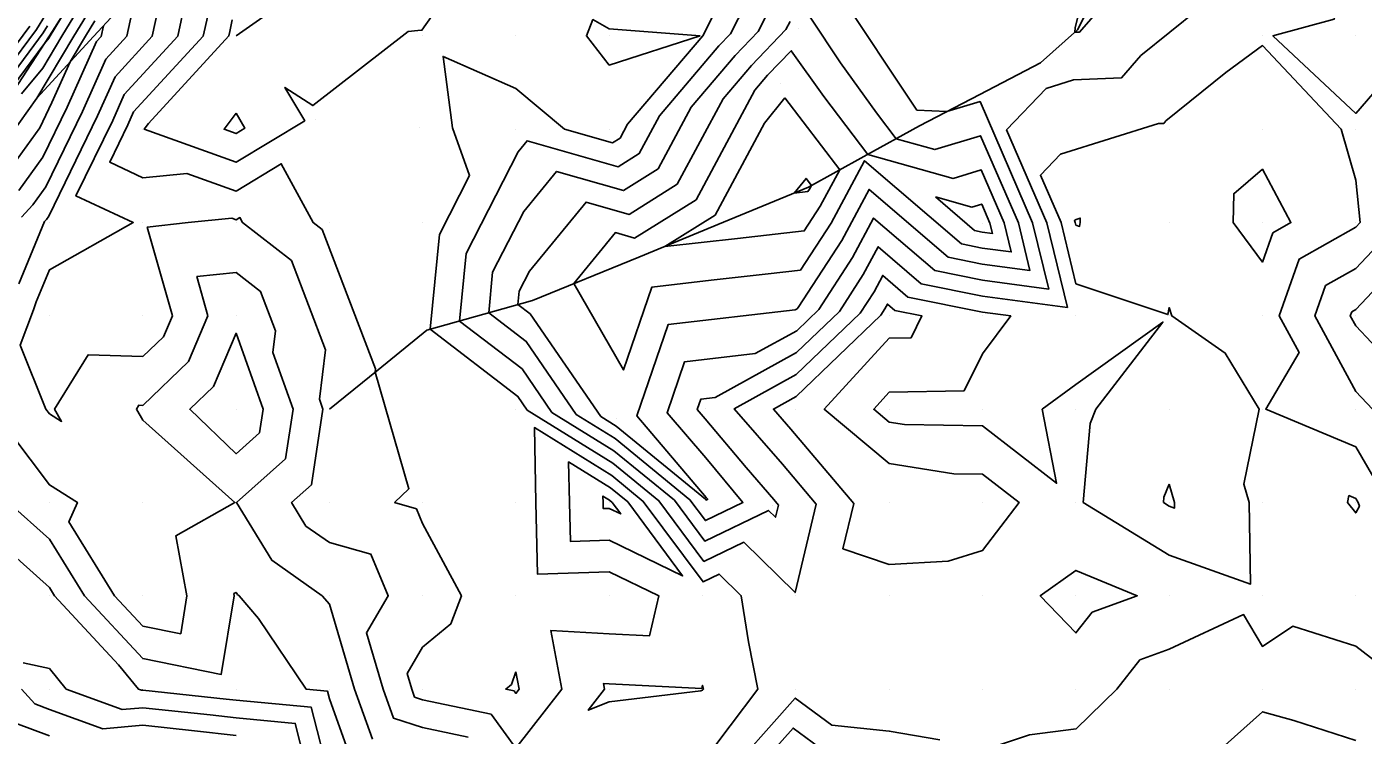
# Model space of a CAD drawing. Extents: x 2188792 to 2191981, y 386090 to 389710.
# Drawn here: x 2190227.7 to 2190370.9, y 387535.2 to 387611.1 of the extents above; entities that cross this region are included whole.
import ezdxf

# ---------------------------------------------------------------- set-up
doc = ezdxf.new("R2010")
doc.units = 0
for name, color, linetype in [('DTM Contours Major', 7, 'Continuous'), ('DTM Contours Minor', 7, 'Continuous'), ('Exist DTM QL2 LIDAR Elevation Point', 7, 'Continuous'), ('PH Exist DTM Breakline', 7, 'Continuous')]:
    doc.layers.add(name, color=color, linetype=linetype)

msp = doc.modelspace()

# ---------------------------------------------------------------- linework, layer by layer
at = {"layer": 'DTM Contours Major'}
for points in [[(2190317.36, 387584.58), (2190318.96, 387587.57), (2190323.58, 387583.6), (2190330.13, 387582.28), (2190339.23, 387581.06), (2190337.03, 387590.14), (2190332.71, 387600.09), (2190336.95, 387604.53), (2190339.9, 387605.45), (2190345.05, 387605.68), (2190347.11, 387608.06), (2190353.32, 387613.08), (2190359.78, 387613.49), (2190364.3, 387614.72), (2190365.08, 387619.49), (2190368.29, 387628.22), (2190369.06, 387630.98), (2190368.27, 387633.06), (2190366.05, 387650.72), (2190366.45, 387650.92), (2190381.32, 387631.52)], [(2190305.58, 387615.26), (2190303.12, 387610.39), (2190301.89, 387609.1), (2190295.51, 387601.6), (2190293.34, 387597.56), (2190291.07, 387596.15), (2190281.33, 387598.92), (2190280.37, 387597.73), (2190274.78, 387586.86), (2190274.07, 387579.61), (2190280.78, 387574.47), (2190283.97, 387569.82), (2190290.64, 387565.7), (2190297.11, 387560.4), (2190300.36, 387556.03), (2190307.19, 387559.32), (2190307.95, 387558.57), (2190308.27, 387559.89), (2190307.76, 387560.49), (2190304.81, 387563.9), (2190300.41, 387569.14), (2190299.57, 387570.13), (2190299.95, 387571.24), (2190301.49, 387571.41), (2190310.21, 387576.22), (2190314.8, 387580.64), (2190317.36, 387584.58)], [(2190239.48, 387615.11), (2190238.41, 387610.12), (2190236.16, 387607.67), (2190233.66, 387602.06), (2190229.74, 387594), (2190228.34, 387592.05), (2190227.14, 387590.73)], [(2190231.93, 387612.98), (2190230.22, 387610.16), (2190230.08, 387609.93), (2190229.61, 387609.36), (2190226.14, 387604.66)], [(2190250.13, 387601.88), (2190248.85, 387600.16), (2190250.13, 387599.7), (2190251.09, 387600.28), (2190250.13, 387601.88)], [(2190309.94, 387593.32), (2190311.22, 387594.9), (2190311.8, 387594.14), (2190311.59, 387593.75), (2190311.42, 387593.49), (2190309.94, 387593.32)], [(2190374.78, 387590.16), (2190370.14, 387585.25), (2190366.89, 387583.41), (2190365.75, 387580.16), (2190370.14, 387572.07), (2190371.95, 387570.16)], [(2190247.7, 387572.59), (2190250.13, 387578.29), (2190253.04, 387570.16), (2190252.66, 387567.63), (2190250.13, 387565.38), (2190245.17, 387570.16), (2190247.7, 387572.59)], [(2190350.14, 387562.14), (2190349.57, 387560.73), (2190349.52, 387560.16), (2190350.14, 387559.78), (2190350.73, 387559.57), (2190350.72, 387560.16), (2190350.14, 387562.14)], [(2190225.75, 387560.16), (2190230.13, 387556.24), (2190233.9, 387550.16), (2190240.13, 387543.43), (2190248.55, 387541.74), (2190249.94, 387550.16), (2190249.89, 387550.4), (2190250.13, 387550.53), (2190250.27, 387550.3), (2190250.47, 387550.16), (2190252.55, 387547.74), (2190257.64, 387540.16), (2190259.92, 387539.95), (2190260.13, 387539.12), (2190262.5, 387532.52)], [(2190318, 387529.97), (2190309.83, 387535.99), (2190304.28, 387529.74), (2190304.14, 387524.11), (2190309.71, 387524.97), (2190318, 387529.97)]]:
    msp.add_lwpolyline(points, dxfattribs=at)
at = {"layer": 'DTM Contours Minor'}
for points in [[(2190365.36, 387633.77), (2190361.91, 387642.93), (2190361.76, 387644.09), (2190361.11, 387643.8), (2190354.56, 387644.34), (2190352.01, 387639.24), (2190347.99, 387632.27), (2190345.8, 387626.27), (2190343.46, 387625.01), (2190342.92, 387622.86), (2190341.67, 387617.67), (2190340.07, 387611.04), (2190340.04, 387610.55), (2190340.54, 387610.58), (2190344.42, 387615.08), (2190345.89, 387616.27), (2190359.38, 387617.12), (2190360.76, 387617.49), (2190361, 387618.95), (2190361.97, 387621.61), (2190365.36, 387633.77)], [(2190369.17, 387620.03), (2190370.14, 387622.68), (2190373.82, 387620.16), (2190372.2, 387618.11), (2190374.29, 387610.16), (2190374.01, 387606.3), (2190370.14, 387601.86), (2190361.26, 387610.16), (2190367.84, 387611.96), (2190369.17, 387620.03)], [(2190277.22, 387620.95), (2190270.06, 387610.77), (2190269.63, 387610.73), (2190268.59, 387610.65), (2190258.36, 387602.7), (2190255.37, 387604.64), (2190257.5, 387601.07), (2190250.13, 387596.62), (2190240.29, 387600.16), (2190240.75, 387600.78), (2190249.36, 387610.16), (2190249.46, 387610.64), (2190249.73, 387611.88)], [(2190303.61, 387617.03), (2190300.16, 387610.16), (2190300.15, 387610.16), (2190292.1, 387600.69), (2190291.3, 387599.21), (2190290.48, 387598.7), (2190285.33, 387600.16), (2190280.13, 387604.51), (2190272.33, 387607.96), (2190273.33, 387600.32), (2190275.16, 387595.19), (2190271.92, 387588.89), (2190270.93, 387578.72), (2190280.34, 387571.52), (2190281.35, 387570.05), (2190290.52, 387564.37), (2190295.45, 387560.34), (2190300.27, 387553.84), (2190304.55, 387555.9), (2190310.05, 387550.5), (2190312.31, 387559.98), (2190308.69, 387564.25), (2190303.53, 387570.2), (2190310.18, 387573.86), (2190317.02, 387580.44), (2190318.51, 387582.75), (2190319.45, 387584.5), (2190322.15, 387582.17), (2190330.14, 387580.57), (2190333.17, 387580.16), (2190330.14, 387576.09), (2190328.17, 387572.13), (2190320.14, 387571.97), (2190318.48, 387570.16), (2190320.14, 387568.77), (2190321.78, 387568.52), (2190330.14, 387568.36), (2190338.08, 387562.22), (2190336.53, 387570.16), (2190340.14, 387572.8), (2190349.47, 387579.49), (2190342.3, 387570.16), (2190341.69, 387568.61), (2190340.91, 387560.16), (2190350.14, 387554.5), (2190358.87, 387551.42), (2190358.73, 387560.16), (2190358.16, 387562.14), (2190359.79, 387570.16), (2190356.15, 387576.17), (2190350.43, 387580.16), (2190350.14, 387581.04), (2190350.01, 387580.29), (2190340.14, 387583.6), (2190338.55, 387590.15), (2190336.35, 387595.23), (2190338.51, 387597.5), (2190348.99, 387600.76), (2190349.57, 387600.78), (2190349.8, 387601.05), (2190356.22, 387606.24), (2190360.14, 387609.13), (2190368.57, 387600.16), (2190370.14, 387594.7), (2190370.6, 387590.16), (2190370.14, 387589.67), (2190364.07, 387586.24), (2190361.94, 387580.16), (2190364.07, 387576.23), (2190360.49, 387570.16), (2190370.14, 387566.13), (2190373.61, 387560.16)], [(2190242.35, 387615.72), (2190241.15, 387610.13), (2190237.16, 387605.78), (2190235.28, 387601.59), (2190230.06, 387590.83), (2190229.82, 387590.49), (2190229.61, 387590.26), (2190226.86, 387583.61)], [(2190235.33, 387616.51), (2190231.47, 387610.15), (2190229.43, 387606.71), (2190227.15, 387603.97)], [(2190235.16, 387614.14), (2190232.73, 387610.13), (2190228.78, 387603.5), (2190223.91, 387596.72)], [(2190244.72, 387614.03), (2190243.88, 387610.14), (2190238.15, 387603.9), (2190236.91, 387601.11), (2190232.97, 387593.01), (2190239.11, 387590.16), (2190230.13, 387585.1), (2190228.71, 387581.66), (2190228.42, 387580.82), (2190226.99, 387577.02), (2190229.76, 387570.16), (2190230.13, 387569.67), (2190231.44, 387568.85), (2190230.69, 387570.16), (2190234.29, 387576), (2190240.13, 387575.8), (2190242.36, 387577.93), (2190243.31, 387580.16), (2190240.61, 387589.68), (2190245.01, 387590.16), (2190249.68, 387590.62), (2190250.13, 387590.45), (2190250.55, 387590.7), (2190250.84, 387590.16), (2190256.06, 387586.09), (2190259.72, 387576.52), (2190259.06, 387571.23), (2190259.44, 387570.16), (2190258.23, 387562.06), (2190256.09, 387560.16), (2190257.62, 387557.64), (2190260.13, 387555.87), (2190264.59, 387554.61), (2190266.44, 387550.16), (2190264.11, 387546.18), (2190265.9, 387540.16), (2190267.02, 387537.04), (2190270.13, 387536.03), (2190275, 387535.02)], [(2190316.21, 387586.42), (2190318.47, 387590.64), (2190325.01, 387585.03), (2190330.12, 387584), (2190337.23, 387583.04), (2190335.51, 387590.13), (2190329.87, 387603.12), (2190326.32, 387602.05), (2190323.1, 387602.22), (2190314.62, 387614.95)], [(2190229.7, 387612.44), (2190228.74, 387610.86), (2190225.56, 387606.55)], [(2190247.09, 387612.33), (2190246.62, 387610.15), (2190239.15, 387602.01), (2190238.53, 387600.63), (2190236.59, 387596.62), (2190240.13, 387594.97), (2190244.86, 387595.43), (2190250.13, 387593.53), (2190254.97, 387596.46), (2190258.4, 387590.16), (2190259.37, 387589.4), (2190265.08, 387574.49), (2190265.03, 387574.13), (2190268.66, 387561.64), (2190267.12, 387560.16), (2190269.47, 387559.49), (2190270.13, 387557.9), (2190274.28, 387550.16), (2190273.15, 387547.14), (2190270.13, 387544.65), (2190268.47, 387541.82), (2190268.96, 387540.16), (2190269.27, 387539.3), (2190270.13, 387539.02), (2190277.47, 387537.49), (2190280.13, 387533.84), (2190285.06, 387540.16), (2190283.86, 387546.43), (2190290.14, 387546.08), (2190294.43, 387545.86), (2190295.43, 387550.16), (2190290.14, 387552.74), (2190282.45, 387552.47), (2190282.27, 387560.16), (2190282.11, 387568.18), (2190290.4, 387563.05), (2190293.78, 387560.28), (2190300.19, 387551.64), (2190301.92, 387552.48), (2190304.28, 387550.16), (2190305.06, 387545.23), (2190306.06, 387540.16), (2190300.14, 387532.28)], [(2190307.54, 387613.49), (2190306.09, 387610.62), (2190303.63, 387608.05), (2190298.92, 387602.51), (2190295.37, 387595.91), (2190291.66, 387593.59), (2190284.49, 387595.64), (2190280.98, 387591.33), (2190277.63, 387584.83), (2190277.21, 387580.49), (2190281.23, 387577.42), (2190286.6, 387569.59), (2190290.76, 387567.02), (2190298.78, 387560.46), (2190300.44, 387558.23), (2190304.46, 387560.16), (2190300.47, 387564.93), (2190296.33, 387569.78), (2190298.21, 387575.24), (2190305.77, 387576.11), (2190310.24, 387578.57), (2190312.59, 387580.84), (2190316.21, 387586.42)], [(2190228.03, 387611.22), (2190225.27, 387607.49)], [(2190234.99, 387611.78), (2190233.98, 387610.12), (2190232.34, 387607.37), (2190230.4, 387603.02), (2190229.1, 387600.33), (2190225.38, 387595.17)], [(2190229.92, 387611.26), (2190229.46, 387610.5), (2190225.85, 387605.61)], [(2190235.91, 387611.24), (2190235.67, 387610.11), (2190235.16, 387609.55), (2190232.03, 387602.54), (2190229.42, 387597.16), (2190226.86, 387593.61)], [(2190309.51, 387611.72), (2190309.06, 387610.84), (2190305.37, 387607), (2190302.33, 387603.42), (2190297.4, 387594.26), (2190292.25, 387591.04), (2190287.64, 387592.36), (2190281.59, 387584.94), (2190280.49, 387582.8), (2190280.35, 387581.38), (2190281.67, 387580.37), (2190289.23, 387569.36), (2190290.88, 387568.34), (2190300.45, 387560.52), (2190300.52, 387560.42), (2190300.69, 387560.5), (2190300.52, 387560.71), (2190293.1, 387569.44), (2190296.46, 387579.25), (2190310.05, 387580.8), (2190310.27, 387580.92), (2190310.38, 387581.04), (2190315.05, 387588.25)], [(2190299.89, 387610.16), (2190290.14, 387610.93), (2190288.38, 387611.92), (2190287.69, 387610.16), (2190290.14, 387607.04), (2190299.89, 387610.16)], [(2190315.05, 387588.25), (2190317.98, 387593.72), (2190326.44, 387586.45), (2190330.11, 387585.71), (2190335.22, 387585.03), (2190333.99, 387590.12), (2190329.93, 387599.46), (2190325.01, 387597.98), (2190320.89, 387599.14), (2190318.76, 387601.93), (2190314.93, 387607.29), (2190311.68, 387612.17)], [(2190310.64, 387585.05), (2190307.16, 387584.66), (2190301.07, 387583.98), (2190294.71, 387583.25), (2190291.67, 387574.37), (2190286.34, 387583.62), (2190290.79, 387589.08), (2190292.84, 387588.49), (2190299.43, 387592.61), (2190305.74, 387604.34), (2190307.11, 387605.94), (2190309.63, 387608.57), (2190313.13, 387603.67), (2190317.86, 387597.47), (2190327, 387594.9), (2190330, 387595.8), (2190332.46, 387590.12), (2190333.22, 387587.01), (2190330.1, 387587.43), (2190327.87, 387587.88), (2190317.49, 387596.79), (2190313.9, 387590.08), (2190310.64, 387585.05)], [(2190308.94, 387603.51), (2190314.83, 387595.8), (2190312.75, 387591.92), (2190311.03, 387589.27), (2190303.88, 387588.47), (2190296.09, 387587.6), (2190301.47, 387590.95), (2190306.77, 387600.82), (2190308.94, 387603.51)], [(2190361.24, 387589.06), (2190363.19, 387590.16), (2190360.14, 387595.88), (2190357.06, 387593.24), (2190357.01, 387590.16), (2190360.14, 387585.92), (2190361.24, 387589.06)], [(2190325.09, 387592.92), (2190328.98, 387591.82), (2190330.06, 387592.14), (2190330.94, 387590.11), (2190331.21, 387588.99), (2190330.1, 387589.14), (2190329.29, 387589.31), (2190325.09, 387592.92)], [(2190340.07, 387590.16), (2190339.98, 387590.37), (2190340.07, 387590.47), (2190340.61, 387590.64), (2190340.62, 387590.16), (2190340.55, 387589.75), (2190340.14, 387589.89), (2190340.07, 387590.16)], [(2190378.56, 387570.16), (2190370.14, 387579.1), (2190369.56, 387580.16), (2190369.71, 387580.59), (2190370.14, 387580.83), (2190378.95, 387590.16)], [(2190224.01, 387570.16), (2190230.13, 387562.04), (2190233.13, 387560.16), (2190232.21, 387558.07), (2190237.12, 387550.16), (2190240.13, 387546.91), (2190244.2, 387546.09), (2190244.87, 387550.16), (2190243.69, 387556.6), (2190250.01, 387560.16), (2190240.13, 387568.98), (2190239.46, 387570.16), (2190239.71, 387570.58), (2190240.13, 387570.56), (2190245.03, 387575.26), (2190247.12, 387580.16), (2190245.93, 387584.37), (2190250.13, 387584.82), (2190252.75, 387582.78), (2190254.37, 387578.55), (2190254.07, 387576.22), (2190256.24, 387570.16), (2190255.44, 387564.85), (2190250.17, 387560.16), (2190253.95, 387553.97), (2190259.36, 387550.16), (2190260.13, 387549.26), (2190262.83, 387540.16), (2190264.76, 387534.78)], [(2190319.66, 387580.91), (2190319.94, 387581.42), (2190320.73, 387580.75), (2190323.64, 387580.16), (2190322.48, 387577.82), (2190320.14, 387577.77), (2190313.18, 387570.16), (2190320.14, 387564.33), (2190327.05, 387563.24), (2190330.14, 387563.19), (2190334.05, 387560.16), (2190330.14, 387555.01), (2190326.44, 387553.86), (2190320.14, 387553.51), (2190315.18, 387555.2), (2190316.35, 387560.07), (2190309.61, 387568.01), (2190307.73, 387570.17), (2190310.15, 387571.51), (2190319.23, 387580.24), (2190319.66, 387580.91)], [(2190290.28, 387561.73), (2190285.78, 387564.51), (2190285.87, 387560.16), (2190285.97, 387555.99), (2190290.14, 387556.14), (2190298, 387552.29), (2190292.11, 387560.23), (2190290.28, 387561.73)], [(2190290.16, 387560.4), (2190289.46, 387560.84), (2190289.47, 387560.16), (2190289.48, 387559.51), (2190290.14, 387559.53), (2190291.36, 387558.93), (2190290.44, 387560.17), (2190290.16, 387560.4)], [(2190370.4, 387560.16), (2190370.14, 387560.59), (2190369.4, 387560.9), (2190369.27, 387560.16), (2190370.14, 387559.04), (2190370.54, 387559.76), (2190370.4, 387560.16)], [(2190221.71, 387558.57), (2190230.13, 387551.04), (2190230.68, 387550.16), (2190237.54, 387542.75), (2190239.67, 387540.16), (2190240.01, 387540.03), (2190240.13, 387540.04), (2190249.06, 387539.08), (2190250.13, 387538.96), (2190258.2, 387538.22), (2190260.13, 387530.58)], [(2190341.88, 387548.41), (2190346.72, 387550.16), (2190340.14, 387552.88), (2190336.32, 387550.16), (2190340.14, 387546.19), (2190341.88, 387548.41)], [(2190375.74, 387534.56), (2190376.11, 387540.16), (2190370.14, 387544.77), (2190363.4, 387546.9), (2190360.14, 387544.74), (2190358.12, 387548.14), (2190350.14, 387544.43), (2190347, 387543.3), (2190344.54, 387540.16), (2190340.17, 387535.89), (2190335.17, 387535.25), (2190330.14, 387533.58)], [(2190227.31, 387542.98), (2190230.13, 387542.36), (2190231.94, 387540.16), (2190237.93, 387537.96), (2190240.13, 387538.17), (2190247.37, 387537.39), (2190250.13, 387537.07), (2190256.47, 387536.49), (2190258.08, 387530.16)], [(2190280.13, 387542), (2190279.64, 387540.66), (2190279.03, 387540.16), (2190279.94, 387539.97), (2190280.13, 387539.7), (2190280.49, 387540.16), (2190280.13, 387542)], [(2190289.64, 387540.16), (2190289.52, 387540.77), (2190290.14, 387540.74), (2190300.06, 387540.23), (2190300.14, 387540.57), (2190300.22, 387540.16), (2190300.14, 387540.05), (2190299.94, 387539.96), (2190290.14, 387538.81), (2190287.88, 387537.9), (2190289.64, 387540.16)], [(2190227.14, 387540.16), (2190228.55, 387538.57), (2190230.13, 387537.99), (2190235.86, 387535.89), (2190240.13, 387536.3), (2190245.68, 387535.7), (2190250.13, 387535.19)], [(2190325.58, 387534.71), (2190320.14, 387535.66), (2190314, 387536.29), (2190310.07, 387539.19), (2190301.88, 387529.98)], [(2190226.48, 387536.5), (2190230.13, 387535.15)], [(2190356.13, 387534.17), (2190360.14, 387537.74), (2190363.49, 387536.81), (2190370.14, 387534.64)]]:
    msp.add_lwpolyline(points, dxfattribs=at)
at = {"layer": 'Exist DTM QL2 LIDAR Elevation Point'}
for p, q in [((2190310.38, 387610.94), (2190310.38, 387610.94)), ((2190270.13, 387610.16), (2190270.13, 387610.16)), ((2190280.13, 387610.16), (2190280.13, 387610.16)), ((2190290.14, 387610.16), (2190290.14, 387610.16)), ((2190300.14, 387610.16), (2190300.14, 387610.16)), ((2190360.14, 387610.16), (2190360.14, 387610.16)), ((2190370.14, 387610.16), (2190370.14, 387610.16)), ((2190308.53, 387605.08), (2190308.53, 387605.08)), ((2190258.62, 387601.21), (2190258.62, 387601.21)), ((2190240.13, 387600.16), (2190240.13, 387600.16)), ((2190250.13, 387600.16), (2190250.13, 387600.16)), ((2190269.76, 387600.4), (2190269.76, 387600.4)), ((2190280.13, 387600.16), (2190280.13, 387600.16)), ((2190290.14, 387600.16), (2190290.14, 387600.16)), ((2190350.14, 387600.16), (2190350.14, 387600.16)), ((2190360.14, 387600.16), (2190360.14, 387600.16)), ((2190370.14, 387600.16), (2190370.14, 387600.16)), ((2190230.13, 387590.16), (2190230.13, 387590.16)), ((2190240.13, 387590.16), (2190240.13, 387590.16)), ((2190250.13, 387590.16), (2190250.13, 387590.16)), ((2190260.13, 387590.16), (2190260.13, 387590.16)), ((2190270.13, 387590.16), (2190270.13, 387590.16)), ((2190330.09, 387590.1), (2190330.09, 387590.1)), ((2190340.14, 387590.16), (2190340.14, 387590.16)), ((2190350.14, 387590.16), (2190350.14, 387590.16)), ((2190360.14, 387590.16), (2190360.14, 387590.16)), ((2190370.14, 387590.16), (2190370.14, 387590.16)), ((2190310.27, 387581.05), (2190310.27, 387581.05)), ((2190230.13, 387580.16), (2190230.13, 387580.16)), ((2190240.13, 387580.16), (2190240.13, 387580.16)), ((2190250.13, 387580.16), (2190250.13, 387580.16)), ((2190320.14, 387580.16), (2190320.14, 387580.16)), ((2190330.14, 387580.16), (2190330.14, 387580.16)), ((2190340.14, 387580.16), (2190340.14, 387580.16)), ((2190350.14, 387580.16), (2190350.14, 387580.16)), ((2190360.14, 387580.16), (2190360.14, 387580.16)), ((2190370.14, 387580.16), (2190370.14, 387580.16)), ((2190230.13, 387570.16), (2190230.13, 387570.16)), ((2190240.13, 387570.16), (2190240.13, 387570.16)), ((2190250.13, 387570.16), (2190250.13, 387570.16)), ((2190280.13, 387570.16), (2190280.13, 387570.16)), ((2190300.4, 387570.22), (2190300.4, 387570.22)), ((2190310.14, 387570.16), (2190310.14, 387570.16)), ((2190320.14, 387570.16), (2190320.14, 387570.16)), ((2190330.14, 387570.16), (2190330.14, 387570.16)), ((2190340.14, 387570.16), (2190340.14, 387570.16)), ((2190350.14, 387570.16), (2190350.14, 387570.16)), ((2190360.14, 387570.16), (2190360.14, 387570.16)), ((2190370.14, 387570.16), (2190370.14, 387570.16)), ((2190290.96, 387569.21), (2190290.96, 387569.21)), ((2190230.13, 387560.16), (2190230.13, 387560.16)), ((2190240.13, 387560.16), (2190240.13, 387560.16)), ((2190250.13, 387560.16), (2190250.13, 387560.16)), ((2190260.13, 387560.16), (2190260.13, 387560.16)), ((2190270.13, 387560.16), (2190270.13, 387560.16)), ((2190280.13, 387560.16), (2190280.13, 387560.16)), ((2190290.14, 387560.16), (2190290.14, 387560.16)), ((2190300.52, 387560.52), (2190300.52, 387560.52)), ((2190307.61, 387559.88), (2190307.61, 387559.88)), ((2190320.14, 387560.16), (2190320.14, 387560.16)), ((2190330.14, 387560.16), (2190330.14, 387560.16)), ((2190340.14, 387560.16), (2190340.14, 387560.16)), ((2190350.14, 387560.16), (2190350.14, 387560.16)), ((2190360.14, 387560.16), (2190360.14, 387560.16)), ((2190370.14, 387560.16), (2190370.14, 387560.16)), ((2190230.13, 387550.16), (2190230.13, 387550.16)), ((2190240.13, 387550.16), (2190240.13, 387550.16)), ((2190250.13, 387550.16), (2190250.13, 387550.16)), ((2190260.13, 387550.16), (2190260.13, 387550.16)), ((2190270.13, 387550.16), (2190270.13, 387550.16)), ((2190280.13, 387550.16), (2190280.13, 387550.16)), ((2190290.14, 387550.16), (2190290.14, 387550.16)), ((2190300.14, 387550.16), (2190300.14, 387550.16)), ((2190310.14, 387550.16), (2190310.14, 387550.16)), ((2190320.14, 387550.16), (2190320.14, 387550.16)), ((2190330.14, 387550.16), (2190330.14, 387550.16)), ((2190340.14, 387550.16), (2190340.14, 387550.16)), ((2190350.14, 387550.16), (2190350.14, 387550.16)), ((2190360.14, 387550.16), (2190360.14, 387550.16)), ((2190370.14, 387550.16), (2190370.14, 387550.16)), ((2190230.13, 387540.16), (2190230.13, 387540.16)), ((2190240.13, 387540.16), (2190240.13, 387540.16)), ((2190250.13, 387540.16), (2190250.13, 387540.16)), ((2190260.13, 387540.16), (2190260.13, 387540.16)), ((2190270.13, 387540.16), (2190270.13, 387540.16)), ((2190280.13, 387540.16), (2190280.13, 387540.16)), ((2190290.14, 387540.16), (2190290.14, 387540.16)), ((2190300.14, 387540.16), (2190300.14, 387540.16)), ((2190310.14, 387540.16), (2190310.14, 387540.16)), ((2190320.14, 387540.16), (2190320.14, 387540.16)), ((2190330.14, 387540.16), (2190330.14, 387540.16)), ((2190340.14, 387540.16), (2190340.14, 387540.16)), ((2190350.14, 387540.16), (2190350.14, 387540.16)), ((2190360.14, 387540.16), (2190360.14, 387540.16)), ((2190370.14, 387540.16), (2190370.14, 387540.16))]:
    msp.add_line(p, q, dxfattribs=at)
at = {"layer": 'PH Exist DTM Breakline'}
for points in [[(2190331.24, 387703.21), (2190326.09, 387696.07), (2190320.94, 387688.93), (2190315.79, 387681.79), (2190311.15, 387675.03), (2190306.51, 387668.28), (2190301.87, 387661.53), (2190295.92, 387653.64), (2190289.96, 387645.74), (2190284.21, 387639.09), (2190278.45, 387632.44), (2190273.55, 387627.84), (2190268.65, 387623.25), (2190262.48, 387618.88), (2190256.31, 387614.52), (2190250.13, 387610.16)], [(2190309.2, 387699), (2190301.69, 387689.66), (2190297.12, 387683.78), (2190292.55, 387677.9), (2190287.99, 387672.03), (2190282.27, 387664.11), (2190276.56, 387656.18), (2190270.85, 387648.26), (2190265.04, 387642.41), (2190259.22, 387636.55), (2190253.13, 387629.94), (2190247.05, 387623.33), (2190240.96, 387616.72), (2190234.87, 387610.11), (2190228.78, 387603.5)], [(2190370.14, 387660.17), (2190365.82, 387651.87), (2190361.49, 387643.57), (2190358.82, 387638.71), (2190350.12, 387630.14), (2190346.85, 387623.69), (2190343.59, 387617.25), (2190340.33, 387610.81), (2190336.34, 387607.29), (2190329.86, 387603.9), (2190323.38, 387600.51), (2190317.42, 387597.23), (2190311.47, 387593.95), (2190302.39, 387590.2), (2190293.31, 387586.45), (2190281.89, 387581.81), (2190270.57, 387578.62), (2190265.35, 387574.39), (2190260.13, 387570.16)], [(2190226.27, 387604.23), (2190230.13, 387610.16), (2190235.47, 387618.54)]]:
    msp.add_lwpolyline(points, dxfattribs=at)

doc.saveas('drawing.dxf')
